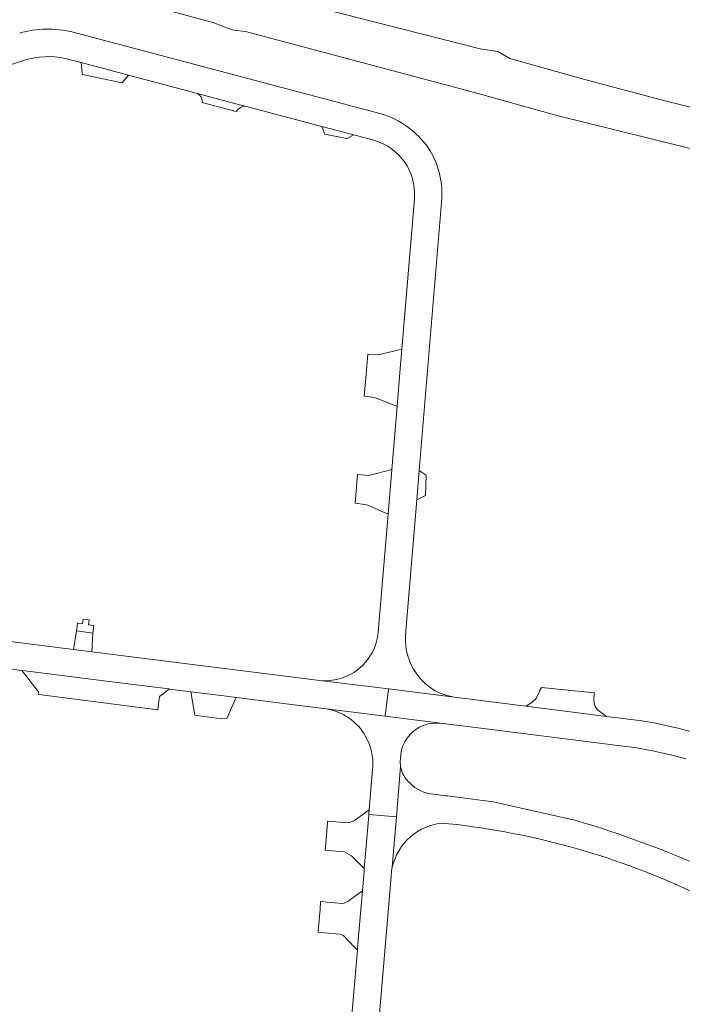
# Model space of a CAD drawing. Header units: metres. Extents: x 166325 to 190320, y 381923 to 404576.
# Tile 964 of 1056: x 181619 to 181797, y 385349 to 385612. Entities that reach past the tile are written whole.
import ezdxf

# ---------------------------------------------------------------- set-up
doc = ezdxf.new("R2010")
doc.units = ezdxf.units.M
for name, color, linetype, lineweight in [('B-WE-VH-VERHARDING_ASFALT-GV', 8, 'Continuous', 18), ('B-WE-VH-VERHARDING_BETON-GV', 8, 'Continuous', 18), ('B-WE-VH-VERHARDING_BETONSTRAATSTEEN-GV', 8, 'Continuous', 18), ('B-WE-VH-VERHARDING_HALFVERHARDING-GV', 8, 'Continuous', 18)]:
    doc.layers.add(name, color=color, linetype=linetype, lineweight=lineweight)

msp = doc.modelspace()

# ---------------------------------------------------------------- linework, layer by layer
at = {"layer": 'B-WE-VH-VERHARDING_ASFALT-GV'}
for points in [[(181633.407, 385608.968, 0.1261027), (181619.466, 385608.658)], [(181633.407, 385608.968, 0.1261027), (181619.466, 385608.658)], [(181620.781, 385601.358, -0.1322617), (181631.623, 385601.86)], [(181620.781, 385601.358, -0.1322617), (181631.623, 385601.86)], [(181728.892, 385577.85, 0.1660588), (181716.158, 385587.067)], [(181728.892, 385577.85, 0.1660588), (181716.158, 385587.067)], [(181714.238, 385579.962, -0.3577462), (181725.096, 385564.475)], [(181714.238, 385579.962, -0.3577462), (181725.096, 385564.475)], [(181732.44, 385564.395, 0.1551914), (181728.892, 385577.85)], [(181732.44, 385564.395, 0.1551914), (181728.892, 385577.85)], [(181715.432, 385448.321, -0.2050832), (181710.068, 385438.413)], [(181715.432, 385448.321, -0.2050832), (181710.068, 385438.413)], [(181725.568, 385437.325, -0.1618216), (181722.679, 385447.133)], [(181725.568, 385437.325, -0.1618216), (181722.679, 385447.133)], [(181710.068, 385438.413, -0.1806308), (181700.536, 385435.331)], [(181710.068, 385438.413, -0.1806308), (181700.536, 385435.331)], [(181730.645, 385432.614, -0.1080932), (181725.568, 385437.325)], [(181730.645, 385432.614, -0.1080932), (181725.568, 385437.325)], [(181701.534, 385427.829, -0.2253872), (181712.045, 385420.442)], [(181701.534, 385427.829, -0.2253872), (181712.045, 385420.442)], [(181721.373, 385414.4, -0.2545197), (181725.768, 385422.467)], [(181721.373, 385414.4, -0.2545197), (181725.768, 385422.467)], [(181725.768, 385422.467, -0.1732579), (181732.037, 385423.935)], [(181725.768, 385422.467, -0.1732579), (181732.037, 385423.935)], [(181712.045, 385420.442, -0.148004), (181713.948, 385411.977)], [(181712.045, 385420.442, -0.148004), (181713.948, 385411.977)], [(181721.407, 385412.363, -0.0706971), (181721.373, 385414.4)], [(181721.407, 385412.363, -0.0706971), (181721.373, 385414.4)], [(181723.838, 385407.991, -0.1771741), (181721.407, 385412.363)], [(181723.838, 385407.991, -0.1771741), (181721.407, 385412.363)], [(181723.838, 385407.991, -0.1771741), (181721.407, 385412.363)], [(181730.318, 385404.929, -0.1829996), (181723.838, 385407.991)], [(181730.318, 385404.929, -0.1829996), (181723.838, 385407.991)], [(181730.318, 385404.929, -0.1829996), (181723.838, 385407.991)], [(181735.328, 385404.337, 0.0015748), (181730.318, 385404.929)], [(181735.328, 385404.337, 0.0015748), (181730.318, 385404.929)], [(181735.328, 385404.337, 0.0015748), (181730.318, 385404.929)], [(181746.146, 385402.95, 0.0034116), (181735.328, 385404.337)], [(181746.146, 385402.95, 0.0034116), (181735.328, 385404.337)], [(181746.146, 385402.95, 0.0034116), (181735.328, 385404.337)], [(181719.185, 385385.429, -0.3272485), (181732.781, 385397.233)], [(181719.185, 385385.429, -0.3272485), (181732.781, 385397.233)], [(181719.185, 385385.429, -0.3272485), (181732.781, 385397.233)], [(181734.319, 385397.071, -0.0837025), (181800.385, 385378.381)], [(181734.319, 385397.071, -0.0837025), (181800.385, 385378.381)], [(181734.319, 385397.071, -0.0837025), (181800.385, 385378.381)], [(181803.688, 385384.865, 0.0330251), (181768.385, 385397.925)], [(181803.688, 385384.865, 0.0330251), (181768.385, 385397.925)], [(181803.688, 385384.865, 0.0330251), (181768.385, 385397.925)], [(181718.871, 385383.453, -0.0323753), (181719.185, 385385.429)], [(181718.871, 385383.453, -0.0323753), (181719.185, 385385.429)], [(181718.834, 385382.962, -0.0102784), (181718.871, 385383.453)], [(181718.834, 385382.962, -0.0102784), (181718.871, 385383.453)]]:
    msp.add_lwpolyline(points, format="xyb", dxfattribs=at)
at = {"layer": 'B-WE-VH-VERHARDING_ASFALT-GV', "flags": 128}
for points in [[(181716.158, 385587.067), (181633.407, 385608.968)], [(181716.158, 385587.067), (181633.407, 385608.968)], [(181468.262, 385551.988), (181468.377, 385552.025), (181494.32, 385560.423), (181495.036, 385560.655), (181568.202, 385584.338), (181568.436, 385584.414), (181584.707, 385589.681), (181599.527, 385594.478), (181620.781, 385601.358)], [(181468.262, 385551.988), (181468.377, 385552.025), (181494.32, 385560.423), (181495.036, 385560.655), (181568.202, 385584.338), (181568.436, 385584.414), (181584.707, 385589.681), (181599.527, 385594.478), (181620.781, 385601.358)], [(181631.623, 385601.86), (181635.899, 385600.727), (181648.605, 385597.359), (181667.029, 385592.475), (181669.041, 385591.942), (181678.657, 385589.393), (181679.825, 385589.083), (181700.327, 385583.649), (181708.923, 385581.371), (181713.858, 385580.063), (181714.238, 385579.962)], [(181631.623, 385601.86), (181635.899, 385600.727), (181648.605, 385597.359), (181667.029, 385592.475), (181669.041, 385591.942), (181678.657, 385589.393), (181679.825, 385589.083), (181700.327, 385583.649), (181708.923, 385581.371), (181713.858, 385580.063), (181714.238, 385579.962)], [(181725.096, 385564.475), (181725.078, 385564.253), (181721.733, 385524.06), (181721.303, 385518.886), (181720.454, 385508.68), (181719.057, 385491.886), (181718.058, 385479.879), (181715.432, 385448.321)], [(181725.096, 385564.475), (181725.078, 385564.253), (181721.733, 385524.06), (181721.303, 385518.886), (181720.454, 385508.68), (181719.057, 385491.886), (181718.058, 385479.879), (181715.432, 385448.321)], [(181722.679, 385447.133), (181722.81, 385448.705), (181725.724, 385483.712), (181726.379, 385491.578), (181732.44, 385564.395)], [(181722.679, 385447.133), (181722.81, 385448.705), (181725.724, 385483.712), (181726.379, 385491.578), (181732.44, 385564.395)], [(181608.134, 385439.556), (181620.046, 385438.059), (181620.178, 385438.042), (181643.39, 385435.123), (181659.379, 385433.112), (181659.434, 385433.105), (181665.287, 385432.369), (181668.207, 385432.002), (181674.836, 385431.168), (181677.406, 385430.845), (181677.499, 385430.833), (181692.927, 385428.893), (181701.458, 385427.842), (181701.534, 385427.829), (181717.234, 385425.857), (181718.173, 385433.12), (181700.536, 385435.331), (181638.74, 385443.086), (181633.863, 385443.698), (181554.654, 385453.705)], [(181608.134, 385439.556), (181620.046, 385438.059), (181620.178, 385438.042), (181643.39, 385435.123), (181659.379, 385433.112), (181659.434, 385433.105), (181665.287, 385432.369), (181668.207, 385432.002), (181674.836, 385431.168), (181677.406, 385430.845), (181677.499, 385430.833), (181692.927, 385428.893), (181701.458, 385427.842), (181701.534, 385427.829), (181717.234, 385425.857), (181718.173, 385433.12), (181700.536, 385435.331), (181638.74, 385443.086), (181633.863, 385443.698), (181554.654, 385453.705)], [(181700.536, 385435.331), (181718.173, 385433.12), (181735.809, 385430.909), (181733.796, 385431.379), (181732.045, 385431.951), (181730.645, 385432.614)], [(181700.536, 385435.331), (181718.173, 385433.12), (181735.809, 385430.909), (181733.796, 385431.379), (181732.045, 385431.951), (181730.645, 385432.614)], [(181800.404, 385421.405), (181795.23, 385422.731), (181789.16, 385424.061), (181785.985, 385424.58), (181776.504, 385425.776), (181754.938, 385428.496), (181735.809, 385430.909), (181718.173, 385433.12), (181717.234, 385425.857), (181732.037, 385423.935), (181744.33, 385422.434), (181780.982, 385417.85), (181784.13, 385417.428), (181788.775, 385416.605), (181793.279, 385415.601), (181797.841, 385414.396)], [(181800.404, 385421.405), (181795.23, 385422.731), (181789.16, 385424.061), (181785.985, 385424.58), (181776.504, 385425.776), (181754.938, 385428.496), (181735.809, 385430.909), (181718.173, 385433.12), (181717.234, 385425.857), (181732.037, 385423.935), (181744.33, 385422.434), (181780.982, 385417.85), (181784.13, 385417.428), (181788.775, 385416.605), (181793.279, 385415.601), (181797.841, 385414.396)], [(181800.404, 385421.405), (181795.23, 385422.731), (181789.16, 385424.061), (181785.985, 385424.58), (181776.504, 385425.776), (181754.938, 385428.496), (181735.809, 385430.909), (181718.173, 385433.12), (181717.234, 385425.857), (181732.037, 385423.935), (181744.33, 385422.434), (181780.982, 385417.85), (181784.13, 385417.428), (181788.775, 385416.605), (181793.279, 385415.601), (181797.841, 385414.396)], [(181732.037, 385423.935), (181717.234, 385425.857), (181701.534, 385427.829)], [(181732.037, 385423.935), (181717.234, 385425.857), (181701.534, 385427.829)], [(181712.898, 385399.516), (181720.296, 385398.896), (181721.407, 385412.363)], [(181712.898, 385399.516), (181720.296, 385398.896), (181721.407, 385412.363)], [(181713.948, 385411.977), (181713.919, 385411.634), (181713.002, 385400.755), (181712.939, 385400.011), (181712.898, 385399.516)], [(181713.948, 385411.977), (181713.919, 385411.634), (181713.002, 385400.755), (181712.939, 385400.011), (181712.898, 385399.516)], [(181721.407, 385412.363), (181720.296, 385398.896), (181719.185, 385385.429)], [(181721.407, 385412.363), (181720.296, 385398.896), (181719.185, 385385.429)], [(181721.407, 385412.363), (181720.296, 385398.896), (181719.185, 385385.429)], [(181768.385, 385397.925), (181746.146, 385402.95)], [(181768.385, 385397.925), (181746.146, 385402.95)], [(181768.385, 385397.925), (181746.146, 385402.95)], [(181719.185, 385385.429), (181720.296, 385398.896), (181712.898, 385399.516), (181712.883, 385399.343), (181712.098, 385390.038), (181711.681, 385385.094), (181711.615, 385384.314), (181711.176, 385379.112), (181710.917, 385376.035), (181710.059, 385365.867), (181709.832, 385363.18), (181708.199, 385343.812), (181706.933, 385328.641), (181706.847, 385327.565), (181706.814, 385327.146), (181705.98, 385316.635), (181705.97, 385316.511)], [(181719.185, 385385.429), (181720.296, 385398.896), (181712.898, 385399.516), (181712.883, 385399.343), (181712.098, 385390.038), (181711.681, 385385.094), (181711.615, 385384.314), (181711.176, 385379.112), (181710.917, 385376.035), (181710.059, 385365.867), (181709.832, 385363.18), (181708.199, 385343.812), (181706.933, 385328.641), (181706.847, 385327.565), (181706.814, 385327.146), (181705.98, 385316.635), (181705.97, 385316.511)], [(181732.781, 385397.233), (181733.55, 385397.153)], [(181732.781, 385397.233), (181733.55, 385397.153)], [(181732.781, 385397.233), (181733.55, 385397.153)], [(181733.55, 385397.153), (181734.319, 385397.071)], [(181733.55, 385397.153), (181734.319, 385397.071)], [(181733.55, 385397.153), (181734.319, 385397.071)], [(181712.252, 385305.252), (181718.834, 385382.962)], [(181712.252, 385305.252), (181718.834, 385382.962)]]:
    msp.add_lwpolyline(points, dxfattribs=at)
at = {"layer": 'B-WE-VH-VERHARDING_BETON-GV', "flags": 128}
msp.add_lwpolyline([(181634.659, 385448.65), (181639.052, 385448.072), (181639.286, 385450.105), (181637.9, 385450.297), (181638.086, 385451.587), (181636.43, 385451.783), (181636.248, 385450.525), (181634.979, 385450.701)], close=True, dxfattribs=at)
msp.add_lwpolyline([(181634.659, 385448.65), (181639.052, 385448.072), (181639.286, 385450.105), (181637.9, 385450.297), (181638.086, 385451.587), (181636.43, 385451.783), (181636.248, 385450.525), (181634.979, 385450.701)], close=True, dxfattribs=at)
at = {"layer": 'B-WE-VH-VERHARDING_BETONSTRAATSTEEN-GV', "flags": 128}
for points in [[(181648.605, 385597.359), (181635.899, 385600.727), (181636.223, 385597.89), (181636.249, 385597.547), (181646.932, 385595.364)], [(181648.605, 385597.359), (181635.899, 385600.727), (181636.223, 385597.89), (181636.249, 385597.547), (181646.932, 385595.364)], [(181700.327, 385583.649), (181701.125, 385581.576), (181707.02, 385580.459), (181708.923, 385581.371)], [(181700.327, 385583.649), (181701.125, 385581.576), (181707.02, 385580.459), (181708.923, 385581.371)], [(181720.454, 385508.68), (181721.303, 385518.886), (181721.733, 385524.06), (181715.43, 385522.493), (181712.593, 385522.729), (181712.145, 385517.35), (181711.654, 385511.449), (181714.536, 385511.159)], [(181720.454, 385508.68), (181721.303, 385518.886), (181721.733, 385524.06), (181715.43, 385522.493), (181712.593, 385522.729), (181712.145, 385517.35), (181711.654, 385511.449), (181714.536, 385511.159)], [(181718.058, 385479.879), (181719.057, 385491.886), (181712.945, 385490.272), (181709.908, 385490.474), (181709.276, 385482.879), (181712.38, 385482.356)], [(181718.058, 385479.879), (181719.057, 385491.886), (181712.945, 385490.272), (181709.908, 385490.474), (181709.276, 385482.879), (181712.38, 385482.356)], [(181725.724, 385483.712), (181728.091, 385484.915), (181728.258, 385490.352), (181726.379, 385491.578)], [(181725.724, 385483.712), (181728.091, 385484.915), (181728.258, 385490.352), (181726.379, 385491.578)], [(181633.863, 385443.698), (181638.74, 385443.086), (181639.052, 385448.072), (181634.659, 385448.65)], [(181633.863, 385443.698), (181638.74, 385443.086), (181639.052, 385448.072), (181634.659, 385448.65)], [(181656.435, 385427.533), (181656.869, 385431.074), (181659.434, 385433.105), (181659.379, 385433.112), (181643.39, 385435.123), (181620.178, 385438.042), (181620.046, 385438.059), (181621.112, 385436.681), (181621.646, 385435.99), (181624.494, 385432.309), (181624.417, 385431.643), (181624.579, 385431.622)], [(181656.435, 385427.533), (181656.869, 385431.074), (181659.434, 385433.105), (181659.379, 385433.112), (181643.39, 385435.123), (181620.178, 385438.042), (181620.046, 385438.059), (181621.112, 385436.681), (181621.646, 385435.99), (181624.494, 385432.309), (181624.417, 385431.643), (181624.579, 385431.622)], [(181776.504, 385425.776), (181773.97, 385427.635), (181773.489, 385428.427), (181773.172, 385429.245), (181773.085, 385430.54), (181773.224, 385431.733), (181773.27, 385432.123), (181759.094, 385433.515), (181758.672, 385432.781), (181758.676, 385432.642), (181757.687, 385430.573), (181756.526, 385429.46), (181754.938, 385428.496)], [(181776.504, 385425.776), (181773.97, 385427.635), (181773.489, 385428.427), (181773.172, 385429.245), (181773.085, 385430.54), (181773.224, 385431.733), (181773.27, 385432.123), (181759.094, 385433.515), (181758.672, 385432.781), (181758.676, 385432.642), (181757.687, 385430.573), (181756.526, 385429.46), (181754.938, 385428.496)], [(181677.406, 385430.845), (181674.836, 385431.168), (181668.207, 385432.002), (181665.287, 385432.369), (181666.349, 385426.141), (181666.906, 385426.063), (181673.6, 385425.115), (181674.865, 385425.18), (181675.26, 385426.06), (181677.227, 385430.447)], [(181677.406, 385430.845), (181674.836, 385431.168), (181668.207, 385432.002), (181665.287, 385432.369), (181666.349, 385426.141), (181666.906, 385426.063), (181673.6, 385425.115), (181674.865, 385425.18), (181675.26, 385426.06), (181677.227, 385430.447)], [(181711.681, 385385.094), (181712.098, 385390.038), (181712.883, 385399.343), (181712.898, 385399.516), (181712.939, 385400.011), (181713.002, 385400.755), (181709.027, 385397.882), (181707.544, 385397.27), (181706.38, 385397.369), (181701.872, 385397.749), (181701.828, 385397.321), (181701.374, 385391.859), (181701.208, 385389.955), (181702.974, 385389.806), (181706.396, 385389.517), (181708.254, 385388.486)], [(181711.681, 385385.094), (181712.098, 385390.038), (181712.883, 385399.343), (181712.898, 385399.516), (181712.939, 385400.011), (181713.002, 385400.755), (181709.027, 385397.882), (181707.544, 385397.27), (181706.38, 385397.369), (181701.872, 385397.749), (181701.828, 385397.321), (181701.374, 385391.859), (181701.208, 385389.955), (181702.974, 385389.806), (181706.396, 385389.517), (181708.254, 385388.486)]]:
    msp.add_lwpolyline(points, close=True, dxfattribs=at)
for points in [[(181679.825, 385589.083), (181678.657, 385589.393), (181669.041, 385591.942), (181667.029, 385592.475)], [(181679.825, 385589.083), (181678.657, 385589.393), (181669.041, 385591.942), (181667.029, 385592.475)], [(181668.325, 385590.072), (181677.422, 385587.646), (181677.467, 385587.714), (181677.514, 385587.781)], [(181668.325, 385590.072), (181677.422, 385587.646), (181677.467, 385587.714), (181677.514, 385587.781)], [(181706.639, 385366.519), (181709.832, 385363.18), (181710.059, 385365.867), (181710.917, 385376.035), (181711.176, 385379.112)], [(181706.639, 385366.519), (181709.832, 385363.18), (181710.059, 385365.867), (181710.917, 385376.035), (181711.176, 385379.112)], [(181711.176, 385379.112), (181707.361, 385376.342)], [(181711.176, 385379.112), (181707.361, 385376.342)], [(181700.008, 385376.239), (181699.998, 385376.122), (181699.897, 385374.086), (181699.385, 385368.441), (181699.353, 385368.016), (181701.043, 385367.873)], [(181700.008, 385376.239), (181699.998, 385376.122), (181699.897, 385374.086), (181699.385, 385368.441), (181699.353, 385368.016), (181701.043, 385367.873)], [(181705.886, 385375.743), (181701.766, 385376.091), (181700.008, 385376.239)], [(181705.886, 385375.743), (181701.766, 385376.091), (181700.008, 385376.239)], [(181701.043, 385367.873), (181705.253, 385367.518)], [(181701.043, 385367.873), (181705.253, 385367.518)]]:
    msp.add_lwpolyline(points, dxfattribs=at)
at = {"layer": 'B-WE-VH-VERHARDING_BETONSTRAATSTEEN-GV'}
for points in [[(181667.029, 385592.475, -0.2846618), (181668.325, 385590.072)], [(181667.029, 385592.475, -0.2846618), (181668.325, 385590.072)], [(181677.514, 385587.781, -0.2199657), (181679.825, 385589.083)], [(181677.514, 385587.781, -0.2199657), (181679.825, 385589.083)], [(181707.361, 385376.342, -0.118628), (181705.886, 385375.743)], [(181707.361, 385376.342, -0.118628), (181705.886, 385375.743)], [(181705.253, 385367.518, -0.1395541), (181706.639, 385366.519)], [(181705.253, 385367.518, -0.1395541), (181706.639, 385366.519)]]:
    msp.add_lwpolyline(points, format="xyb", dxfattribs=at)
at = {"layer": 'B-WE-VH-VERHARDING_HALFVERHARDING-GV', "flags": 128}
msp.add_lwpolyline([(181648.327, 385617.759), (181671.48, 385611.386), (181674.586, 385610.116), (181676.776, 385609.442), (181679.907, 385609.073), (181741.198, 385592.747), (181763.226, 385586.594), (181804.007, 385576.477), (181806.212, 385576.397), (181808.117, 385575.902), (181810.419, 385584.664), (181810.053, 385584.763), (181808.248, 385586.455), (181791.093, 385590.804), (181770.314, 385596.29), (181750.658, 385601.812), (181747.419, 385603.671), (181742.659, 385604.426), (181700.965, 385615.059)], dxfattribs=at)
msp.add_lwpolyline([(181648.327, 385617.759), (181671.48, 385611.386), (181674.586, 385610.116), (181676.776, 385609.442), (181679.907, 385609.073), (181741.198, 385592.747), (181763.226, 385586.594), (181804.007, 385576.477), (181806.212, 385576.397), (181808.117, 385575.902), (181810.419, 385584.664), (181810.053, 385584.763), (181808.248, 385586.455), (181791.093, 385590.804), (181770.314, 385596.29), (181750.658, 385601.812), (181747.419, 385603.671), (181742.659, 385604.426), (181700.965, 385615.059)], dxfattribs=at)
msp.add_lwpolyline([(181648.327, 385617.759), (181671.48, 385611.386), (181674.586, 385610.116), (181676.776, 385609.442), (181679.907, 385609.073), (181741.198, 385592.747), (181763.226, 385586.594), (181804.007, 385576.477), (181806.212, 385576.397), (181808.117, 385575.902), (181810.419, 385584.664), (181810.053, 385584.763), (181808.248, 385586.455), (181791.093, 385590.804), (181770.314, 385596.29), (181750.658, 385601.812), (181747.419, 385603.671), (181742.659, 385604.426), (181700.965, 385615.059)], dxfattribs=at)

doc.saveas('drawing.dxf')
